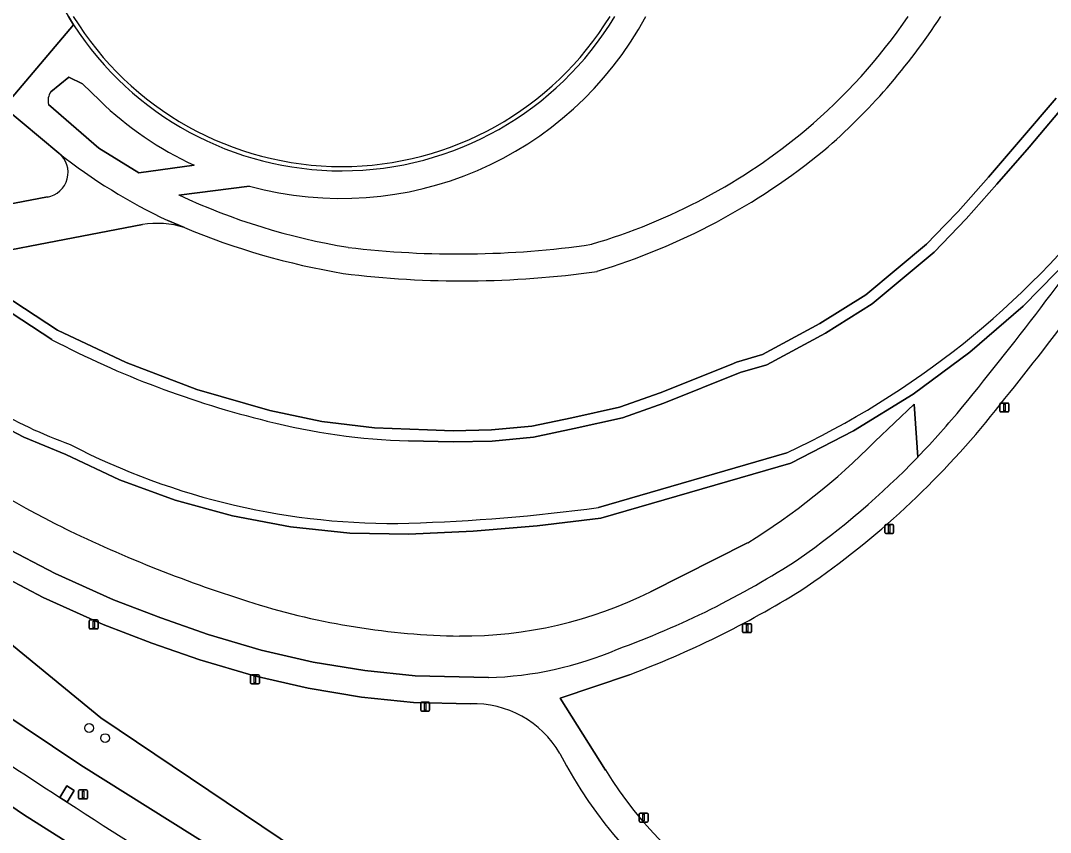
# Model space of a CAD drawing. Extents: x 158086 to 159499, y 382904 to 383981.
# Drawn here: x 159122.8 to 159237.4, y 383659.2 to 383749.5 of the extents above; entities that cross this region are included whole.
import ezdxf

# ---------------------------------------------------------------- set-up
doc = ezdxf.new("R2010")
doc.units = 0
for name, color, linetype in [('IMGEO_Berm_groen', 7, 'Continuous'), ('IMGEO_Berm_open', 7, 'Continuous'), ('IMGEO_Boom', 7, 'Continuous'), ('IMGEO_Groenvoorziening', 7, 'Continuous'), ('IMGEO_Lichtmast', 7, 'Continuous'), ('IMGEO_Meer_plas_ven_vijver', 7, 'Continuous'), ('IMGEO_Muur', 7, 'Continuous'), ('IMGEO_Oever', 7, 'Continuous'), ('IMGEO_Rijbaan_lokaal_gesloten', 7, 'Continuous'), ('IMGEO_Rijbaan_regionaal_gesloten', 7, 'Continuous'), ('IMGEO_Voetpad_gesloten', 7, 'Continuous'), ('IMGEO_Waterloop', 7, 'Continuous')]:
    doc.layers.add(name, color=color, linetype=linetype)

msp = doc.modelspace()

# ---------------------------------------------------------------- linework, layer by layer
at = {"layer": 'IMGEO_Berm_groen'}
for points in [[(159274.05, 383594.26), (159274.18, 383595.2), (159266.84, 383596.29), (159263.07, 383597.28), (159259.92, 383598.36), (159253.78, 383600.97), (159198.75, 383627.35), (159181, 383636.4), (159164.38, 383645.56), (159147.18, 383655.6), (159129.51, 383666.71), (159113.69, 383677.26), (159082.72, 383700.62), (159072.66, 383708.04), (159030.87, 383738.89)], [(159127.17, 383663.1), (159127.94, 383664.39), (159128.76, 383663.88), (159127.98, 383662.59)]]:
    msp.add_lwpolyline(points, dxfattribs=at)
for centre, radius, start, end in [((159566.23, 384338.61), 805.66, 235.6176, 236.97733), ((159467.11, 384183.43), 621.52, 236.93102, 238.69031)]:
    msp.add_arc(centre, radius, start, end, dxfattribs=at)
at = {"layer": 'IMGEO_Berm_open'}
msp.add_lwpolyline([(159127.17, 383663.1), (159127.98, 383662.59), (159128.76, 383663.88), (159127.94, 383664.39)], close=True, dxfattribs=at)
at = {"layer": 'IMGEO_Boom'}
for centre in [(159130.42, 383670.83), (159132.2, 383669.71)]:
    msp.add_circle(centre, 0.489, dxfattribs=at)
at = {"layer": 'IMGEO_Groenvoorziening'}
for points in [[(159127.07, 383734.79), (159120.92, 383739.9), (159119.48, 383741.08), (159117.52, 383750.29), (159107.77, 383748.41), (159109.44, 383739.42), (159107.52, 383739.01), (159109.57, 383728.2), (159108.88, 383728.07), (159109.14, 383726.73), (159125.78, 383729.91)], [(159131.61, 383740.63), (159129.7, 383742.49), (159128.16, 383743.25), (159126.15, 383741.61)], [(159117.03, 383721.56), (159126.91, 383715.09), (159134.53, 383711.49), (159142.42, 383708.51), (159150.51, 383706.17), (159156.3, 383704.94), (159162.16, 383704.21), (159168.07, 383704), (159170.93, 383703.91), (159175.2, 383703.99), (159179.66, 383704.4), (159184.13, 383705.35), (159189.43, 383706.51), (159193.93, 383708.11), (159201.83, 383711.29), (159202.43, 383711.53), (159205.35, 383712.38), (159211.72, 383715.83), (159216.82, 383719.01), (159223.58, 383724.66), (159225.64, 383726.8), (159227.09, 383728.3), (159230.49, 383732.13), (159234.05, 383736.25), (159237.99, 383740.92)], [(159125.92, 383740.19), (159131.52, 383735.33), (159135.97, 383732.59), (159142.1, 383733.44)], [(159148.26, 383731.12), (159140.4, 383730.13)], [(159136.35, 383726.83), (159110.11, 383721.81)], [(159239.81, 383723.35), (159234.33, 383717.76), (159228.41, 383712.63), (159222.1, 383707.99), (159215.44, 383703.88), (159208.47, 383700.31), (159187.36, 383694.16), (159180.26, 383693.32), (159173.14, 383692.73), (159166, 383692.39), (159159.41, 383692.52), (159152.84, 383693.2), (159146.36, 383694.42), (159140, 383696.17), (159133.8, 383698.46), (159127.83, 383701.25), (159123.16, 383703.19), (159118.68, 383705.53)], [(159070.08, 383722.47), (159078.22, 383715.54), (159105.03, 383693.83), (159131.71, 383671.97), (159171.62, 383645.1), (159214.22, 383622.2), (159254.86, 383603.56), (159254.11, 383601.6), (159259.77, 383599.24), (159266.86, 383616.39), (159267.29, 383616.19), (159267.4, 383616.45)], [(159096.65, 383708.27), (159103.95, 383702.39), (159108.73, 383698.68), (159114.27, 383694.95), (159120.84, 383691.08), (159126.63, 383688.04), (159133.15, 383685.09), (159138.41, 383683.09), (159143.66, 383681.24), (159149.55, 383679.51), (159155.36, 383678.17), (159161.1, 383677.23), (159166.71, 383676.65), (159174.84, 383676.46)], [(159217.83, 383702.69), (159222.19, 383706.86), (159222.61, 383700.98)], [(159222.61, 383700.98), (159222.19, 383706.86), (159217.83, 383702.69)], [(159172.83, 383673.53), (159166.52, 383673.68), (159160.71, 383674.28), (159154.79, 383675.25), (159148.79, 383676.63), (159142.75, 383678.41), (159137.38, 383680.29), (159132, 383682.33), (159125.32, 383685.36), (159119.39, 383688.48), (159112.68, 383692.43), (159106.99, 383696.26), (159102.12, 383700.04), (159094.83, 383705.87)], [(159192.88, 383685.99), (159203.68, 383691.42)], [(159203.68, 383691.42), (159192.88, 383685.99)], [(159190.53, 383676.76), (159182.84, 383674.16), (159187.86, 383666.16)]]:
    msp.add_lwpolyline(points, dxfattribs=at)
msp.add_lwpolyline([(159078.22, 383715.54), (159070.08, 383722.47), (159042.98, 383744.78), (159040.53, 383741.88), (159038.53, 383739.49), (159046.93, 383729.2), (159072.94, 383708.42), (159082.72, 383700.62), (159113.69, 383677.26), (159129.51, 383666.71), (159147.18, 383655.6), (159164.38, 383645.56), (159181, 383636.4), (159198.75, 383627.35), (159253.78, 383600.97), (159253.95, 383601.3), (159254.11, 383601.6), (159254.86, 383603.56), (159214.22, 383622.2), (159171.62, 383645.1), (159131.71, 383671.97), (159105.03, 383693.83)], close=True, dxfattribs=at)
for centre, radius, start, end in [((159158.47, 383768.21), 38.46, 254.6123, 331.7476), ((159169.81, 383785.25), 62.6, 310.1653, 325.7266), ((159167.33, 383787.3), 68.82, 310.6348, 327.1812), ((159127.63, 383740.64), 1.77, 146.548, 194.6706), ((159158.42, 383768.52), 38.69, 226.1281, 245.0474), ((159167.73, 383788.09), 66.1, 286.3384, 309.9553), ((159125.3, 383732.64), 2.78, 279.8655, 50.5538), ((159165.76, 383791.77), 73.25, 286.7952, 309.2922), ((159170.84, 383795.26), 71.89, 244.9502, 260.7097), ((158899.49, 383974.71), 423.73, 320.7381, 324.8002), ((159138.01, 383717.02), 9.95, 72.4328, 99.6212), ((159171.91, 383800.38), 80.07, 247.3041, 260.4813), ((158861.41, 384003.93), 474.81, 320.9553, 324.232), ((159171.5, 383826.57), 103, 263.1598, 278.278), ((159171.95, 383827.09), 106.52, 262.8406, 278.0841), ((159156.73, 383764.61), 91.59, 315.9992, 320.6609), ((159155.77, 383766.05), 96.35, 303.9567, 320.5561), ((159184.76, 383806.63), 127.12, 234.6985, 243.2758), ((159184.76, 383806.63), 127.12, 234.6985, 243.2758), ((159161.99, 383758.26), 78.78, 301.9569, 315.1421), ((159161.99, 383758.26), 78.78, 301.9569, 315.1421), ((159156.34, 383764.95), 92.11, 305.1497, 316.0115), ((159193.49, 383828.75), 150.82, 244.0896, 252.7361), ((159193.49, 383828.75), 150.82, 244.0896, 252.7361), ((159155.35, 383772.94), 99.28, 289.9333, 302.9625), ((159171.94, 383727.97), 46.9, 269.6205, 296.5085), ((159171.94, 383727.97), 46.9, 269.6205, 296.5085), ((159151.79, 383779.63), 109.92, 290.639, 301.7236), ((159173, 383763.17), 82.12, 252.8148, 269.0502), ((159173, 383763.17), 82.12, 252.8148, 269.0502), ((159173.86, 383715.19), 38.75, 271.4365, 293.3126), ((159173.21, 383662.5), 11.03, 29.9177, 91.9741), ((159227.03, 383690.97), 49.86, 207.4279, 263.88), ((159226.58, 383689.89), 45.4, 211.4981, 266.4148)]:
    msp.add_arc(centre, radius, start, end, dxfattribs=at)
at = {"layer": 'IMGEO_Lichtmast'}
for p, q in [((159231.74, 383706.09), (159231.74, 383706.89)), ((159231.74, 383706.89), (159231.74, 383706.09)), ((159231.84, 383706.99), (159232.63, 383706.99)), ((159232.63, 383706.99), (159231.84, 383706.99)), ((159232.63, 383705.99), (159231.84, 383705.99)), ((159231.84, 383705.99), (159232.63, 383705.99)), ((159232.73, 383706.89), (159232.73, 383706.09)), ((159232.73, 383706.09), (159232.73, 383706.89)), ((159218.94, 383692.57), (159218.94, 383693.37)), ((159218.94, 383693.37), (159218.94, 383692.57)), ((159219.04, 383693.47), (159219.82, 383693.47)), ((159219.82, 383693.47), (159219.04, 383693.47)), ((159219.92, 383693.37), (159219.92, 383692.57)), ((159219.92, 383692.57), (159219.92, 383693.37)), ((159219.82, 383692.47), (159219.04, 383692.47)), ((159219.04, 383692.47), (159219.82, 383692.47)), ((159130.44, 383681.95), (159130.44, 383682.75)), ((159130.44, 383682.75), (159130.44, 383681.95)), ((159130.54, 383682.85), (159131.33, 383682.85)), ((159131.33, 383682.85), (159130.54, 383682.85)), ((159131.43, 383682.75), (159131.43, 383681.95)), ((159131.43, 383681.95), (159131.43, 383682.75)), ((159203.12, 383681.54), (159203.12, 383682.34)), ((159203.12, 383682.34), (159203.12, 383681.54)), ((159203.22, 383682.44), (159204.01, 383682.44)), ((159204.01, 383682.44), (159203.22, 383682.44)), ((159204.11, 383682.34), (159204.11, 383681.54)), ((159204.11, 383681.54), (159204.11, 383682.34)), ((159131.33, 383681.85), (159130.54, 383681.85)), ((159130.54, 383681.85), (159131.33, 383681.85)), ((159204.01, 383681.44), (159203.22, 383681.44)), ((159203.22, 383681.44), (159204.01, 383681.44)), ((159148.37, 383675.84), (159148.37, 383676.64)), ((159148.37, 383676.64), (159148.37, 383675.84)), ((159148.47, 383676.74), (159149.26, 383676.74)), ((159149.26, 383676.74), (159148.47, 383676.74)), ((159149.36, 383676.64), (159149.36, 383675.84)), ((159149.36, 383675.84), (159149.36, 383676.64)), ((159149.26, 383675.74), (159148.47, 383675.74)), ((159148.47, 383675.74), (159149.26, 383675.74)), ((159167.31, 383672.8), (159167.31, 383673.6)), ((159167.31, 383673.6), (159167.31, 383672.8)), ((159167.41, 383673.7), (159168.2, 383673.7)), ((159168.2, 383673.7), (159167.41, 383673.7)), ((159168.3, 383673.6), (159168.3, 383672.8)), ((159168.3, 383672.8), (159168.3, 383673.6)), ((159168.2, 383672.7), (159167.41, 383672.7)), ((159167.41, 383672.7), (159168.2, 383672.7)), ((159129.25, 383663.04), (159129.25, 383663.84)), ((159129.25, 383663.84), (159129.25, 383663.04)), ((159129.35, 383663.94), (159130.14, 383663.94)), ((159130.14, 383663.94), (159129.35, 383663.94)), ((159130.24, 383663.84), (159130.24, 383663.04)), ((159130.24, 383663.04), (159130.24, 383663.84)), ((159130.14, 383662.94), (159129.35, 383662.94)), ((159129.35, 383662.94), (159130.14, 383662.94)), ((159191.72, 383661.37), (159192.5, 383661.37)), ((159192.5, 383661.37), (159191.72, 383661.37)), ((159191.62, 383660.47), (159191.62, 383661.27)), ((159191.62, 383661.27), (159191.62, 383660.47)), ((159192.5, 383660.37), (159191.72, 383660.37)), ((159191.72, 383660.37), (159192.5, 383660.37)), ((159192.6, 383661.27), (159192.6, 383660.47)), ((159192.6, 383660.47), (159192.6, 383661.27))]:
    msp.add_line(p, q, dxfattribs=at)
for points in [[(159232.16, 383706.87), (159232.31, 383706.87), (159232.31, 383706.12), (159232.16, 383706.12), (159232.16, 383706.87)], [(159219.35, 383693.35), (159219.51, 383693.35), (159219.51, 383692.6), (159219.35, 383692.6), (159219.35, 383693.35)], [(159130.86, 383682.73), (159131.01, 383682.73), (159131.01, 383681.98), (159130.86, 383681.98), (159130.86, 383682.73)], [(159203.54, 383682.32), (159203.69, 383682.32), (159203.69, 383681.57), (159203.54, 383681.57), (159203.54, 383682.32)], [(159148.79, 383676.61), (159148.94, 383676.61), (159148.94, 383675.86), (159148.79, 383675.86), (159148.79, 383676.61)], [(159167.73, 383673.58), (159167.88, 383673.58), (159167.88, 383672.83), (159167.73, 383672.83), (159167.73, 383673.58)], [(159129.67, 383663.82), (159129.82, 383663.82), (159129.82, 383663.07), (159129.67, 383663.07), (159129.67, 383663.82)], [(159192.03, 383661.24), (159192.18, 383661.24), (159192.18, 383660.49), (159192.03, 383660.49), (159192.03, 383661.24)]]:
    msp.add_lwpolyline(points, dxfattribs=at)
for centre, start, end in [((159231.84, 383706.89), 90, 180), ((159231.84, 383706.89), 90, 180), ((159231.84, 383706.09), 180, 270), ((159231.84, 383706.09), 180, 270), ((159232.63, 383706.89), 0, 90), ((159232.63, 383706.89), 360, 90), ((159232.63, 383706.09), 270, 0), ((159232.63, 383706.09), 270, 0), ((159219.04, 383693.37), 90, 180), ((159219.04, 383693.37), 90, 180), ((159219.82, 383693.37), 0, 90), ((159219.82, 383693.37), 360, 90), ((159219.04, 383692.57), 180, 270), ((159219.04, 383692.57), 180, 270), ((159219.82, 383692.57), 270, 0), ((159219.82, 383692.57), 270, 0), ((159130.54, 383682.75), 90, 180), ((159130.54, 383682.75), 90, 180), ((159130.54, 383681.95), 180, 270), ((159130.54, 383681.95), 180, 270), ((159131.33, 383682.75), 0, 90), ((159131.33, 383682.75), 360, 90), ((159131.33, 383681.95), 270, 0), ((159131.33, 383681.95), 270, 0), ((159203.22, 383682.34), 90, 180), ((159203.22, 383682.34), 90, 180), ((159204.01, 383682.34), 0, 90), ((159204.01, 383682.34), 360, 90), ((159203.22, 383681.54), 180, 270), ((159203.22, 383681.54), 180, 270), ((159204.01, 383681.54), 270, 0), ((159204.01, 383681.54), 270, 0), ((159148.47, 383676.64), 90, 180), ((159148.47, 383676.64), 90, 180), ((159149.26, 383676.64), 0, 90), ((159149.26, 383676.64), 360, 90), ((159148.47, 383675.84), 180, 270), ((159148.47, 383675.84), 180, 270), ((159149.26, 383675.84), 270, 0), ((159149.26, 383675.84), 270, 0), ((159167.41, 383673.6), 90, 180), ((159167.41, 383673.6), 90, 180), ((159167.41, 383672.8), 180, 270), ((159167.41, 383672.8), 180, 270), ((159168.2, 383673.6), 0, 90), ((159168.2, 383673.6), 360, 90), ((159168.2, 383672.8), 270, 0), ((159168.2, 383672.8), 270, 0), ((159129.35, 383663.84), 90, 180), ((159129.35, 383663.84), 90, 180), ((159130.14, 383663.84), 0, 90), ((159130.14, 383663.84), 360, 90), ((159129.35, 383663.04), 180, 270), ((159129.35, 383663.04), 180, 270), ((159130.14, 383663.04), 270, 0), ((159130.14, 383663.04), 270, 0), ((159191.72, 383661.27), 90, 180), ((159191.72, 383661.27), 90, 180), ((159192.5, 383661.27), 0, 90), ((159192.5, 383661.27), 360, 90), ((159191.72, 383660.47), 180, 270), ((159191.72, 383660.47), 180, 270), ((159192.5, 383660.47), 270, 0), ((159192.5, 383660.47), 270, 0)]:
    msp.add_arc(centre, 0.1, start, end, dxfattribs=at)
at = {"layer": 'IMGEO_Meer_plas_ven_vijver'}
msp.add_arc((159158.52, 383768.35), 35.05, 211.562, 328.438, dxfattribs=at)
at = {"layer": 'IMGEO_Muur'}
msp.add_lwpolyline([(159127, 383752), (159128.12, 383750), (159128.7, 383749.07)], dxfattribs=at)
for centre, radius, start, end in [((159158.52, 383768.35), 35.05, 211.562, 328.438), ((159158.52, 383768.3), 35.48, 270.0634, 328.9516), ((159158.51, 383768.3), 35.48, 212.8238, 270.0678)]:
    msp.add_arc(centre, radius, start, end, dxfattribs=at)
at = {"layer": 'IMGEO_Oever'}
for points in [[(159237.99, 383740.92), (159234.05, 383736.25), (159230.49, 383732.13), (159227.09, 383728.3), (159225.64, 383726.8), (159223.58, 383724.66), (159216.82, 383719.01), (159211.72, 383715.83), (159205.35, 383712.38), (159202.43, 383711.53), (159201.83, 383711.29), (159193.93, 383708.11), (159189.43, 383706.51), (159184.13, 383705.35), (159179.66, 383704.4), (159175.2, 383703.99), (159170.93, 383703.91), (159168.07, 383704), (159162.16, 383704.21), (159156.3, 383704.94), (159150.51, 383706.17), (159142.42, 383708.51), (159134.53, 383711.49), (159126.91, 383715.09), (159117.03, 383721.56)], [(159165.95, 383702.78), (159170.92, 383702.68), (159175.27, 383702.76), (159179.84, 383703.18), (159184.39, 383704.16), (159189.77, 383705.33), (159194.37, 383706.97), (159202.83, 383710.37), (159205.82, 383711.24), (159212.34, 383714.77), (159217.54, 383718.02), (159224.42, 383723.77), (159227.99, 383727.47), (159231.41, 383731.32), (159234.98, 383735.46), (159239.55, 383740.87)], [(159111.16, 383712.25), (159110.39, 383711.29), (159114.41, 383708.23), (159118.68, 383705.53), (159123.16, 383703.19), (159127.83, 383701.25), (159133.8, 383698.46), (159140, 383696.17), (159146.36, 383694.42), (159152.84, 383693.2), (159159.41, 383692.52), (159166, 383692.39), (159173.14, 383692.73), (159180.26, 383693.32), (159187.36, 383694.16), (159208.47, 383700.31), (159215.44, 383703.88), (159222.1, 383707.99), (159228.41, 383712.63), (159234.33, 383717.76), (159239.81, 383723.35)], [(159117.29, 383719.93), (159126.29, 383714.04)], [(159208.04, 383701.46), (159187.1, 383695.37)]]:
    msp.add_lwpolyline(points, dxfattribs=at)
for centre, radius, start, end in [((159167.56, 383788.79), 96.25, 294.8639, 322.4436), ((159175.51, 383807.98), 106.06, 242.3482, 256.2004), ((159148.38, 383757.09), 58.28, 230.301, 249.8654), ((159167.89, 383773.88), 71.13, 255.6064, 268.4342), ((159164.22, 383771.4), 77.8, 242.5257, 271.2935), ((159160.25, 383891.24), 197.7, 271.658, 277.8056)]:
    msp.add_arc(centre, radius, start, end, dxfattribs=at)
at = {"layer": 'IMGEO_Rijbaan_lokaal_gesloten'}
for points in [[(159125.78, 383729.91), (159109.14, 383726.73), (159110.11, 383721.81), (159136.35, 383726.83)], [(159141.02, 383726.51), (159139.17, 383727.28)]]:
    msp.add_lwpolyline(points, dxfattribs=at)
for centre, radius, start, end in [((159125.3, 383732.64), 2.78, 279.8655, 50.5538), ((159165.99, 383784.04), 62.78, 231.6804, 244.7087), ((159138.01, 383717.02), 9.95, 72.4328, 99.6212)]:
    msp.add_arc(centre, radius, start, end, dxfattribs=at)
at = {"layer": 'IMGEO_Rijbaan_regionaal_gesloten'}
for points in [[(159094.84, 383685.25), (159094.07, 383685.83), (159078.77, 383697.29), (159078.01, 383697.86), (159069.76, 383704.14), (159067.64, 383701.28), (159086.83, 383686.59), (159096.44, 383679.6), (159103.96, 383674.31), (159123.13, 383661.21), (159137.24, 383652.28), (159147.49, 383646.04), (159168.26, 383634.15), (159185.97, 383624.69), (159203.68, 383615.83), (159218.24, 383609.28), (159251.09, 383594.75), (159252.59, 383598.43), (159252.11, 383598.64), (159251.23, 383599.01), (159234.14, 383606.29), (159233.26, 383606.67)], [(159207.23, 383610.7), (159249.73, 383591.44), (159251.09, 383594.75), (159218.24, 383609.28), (159203.68, 383615.83), (159185.97, 383624.69), (159168.26, 383634.15), (159147.49, 383646.04), (159137.24, 383652.28), (159123.13, 383661.21), (159103.96, 383674.31), (159096.44, 383679.6), (159086.83, 383686.59), (159067.64, 383701.28)], [(159127.98, 383662.59), (159127.17, 383663.1)]]:
    msp.add_lwpolyline(points, dxfattribs=at)
for centre, radius, start, end in [((159566.23, 384338.61), 805.66, 235.6176, 236.97733), ((159467.11, 384183.43), 621.52, 236.93102, 238.69031)]:
    msp.add_arc(centre, radius, start, end, dxfattribs=at)
at = {"layer": 'IMGEO_Voetpad_gesloten'}
msp.add_lwpolyline([(159117.52, 383750.29), (159119.48, 383741.08), (159120.92, 383739.9), (159128.7, 383749.07), (159128.12, 383750), (159127, 383752), (159122.56, 383751.26)], close=True, dxfattribs=at)
for points in [[(159128.7, 383749.07), (159120.92, 383739.9), (159127.07, 383734.79)], [(159126.15, 383741.61), (159128.16, 383743.25), (159129.7, 383742.49), (159131.61, 383740.63)], [(159142.1, 383733.44), (159135.97, 383732.59), (159131.52, 383735.33), (159125.92, 383740.19)], [(159140.4, 383730.13), (159148.26, 383731.12)], [(159139.17, 383727.28), (159141.02, 383726.51)], [(159174.84, 383676.46), (159166.71, 383676.65), (159161.1, 383677.23), (159155.36, 383678.17), (159149.55, 383679.51), (159143.66, 383681.24), (159138.41, 383683.09), (159133.15, 383685.09), (159126.63, 383688.04), (159120.84, 383691.08), (159114.27, 383694.95), (159108.73, 383698.68), (159103.95, 383702.39), (159096.65, 383708.27)], [(159094.83, 383705.87), (159102.12, 383700.04), (159106.99, 383696.26), (159112.68, 383692.43), (159119.39, 383688.48), (159125.32, 383685.36), (159132, 383682.33), (159137.38, 383680.29), (159142.75, 383678.41), (159148.79, 383676.63), (159154.79, 383675.25), (159160.71, 383674.28), (159166.52, 383673.68), (159172.83, 383673.53)], [(159187.86, 383666.16), (159182.84, 383674.16), (159190.53, 383676.76)]]:
    msp.add_lwpolyline(points, dxfattribs=at)
for centre, radius, start, end in [((159158.47, 383768.21), 38.46, 254.6123, 331.7476), ((159158.52, 383768.3), 35.48, 270.0634, 328.9516), ((159169.81, 383785.25), 62.6, 310.1653, 325.7266), ((159167.33, 383787.3), 68.82, 310.6348, 327.1812), ((159158.51, 383768.3), 35.48, 212.8238, 270.0678), ((159127.63, 383740.64), 1.77, 146.548, 194.6706), ((159158.42, 383768.52), 38.69, 226.1281, 245.0474), ((159167.73, 383788.09), 66.1, 286.3384, 309.9553), ((159165.99, 383784.04), 62.78, 231.6804, 244.7087), ((159165.76, 383791.77), 73.25, 286.7952, 309.2922), ((159170.84, 383795.26), 71.89, 244.9502, 260.7097), ((158899.49, 383974.71), 423.73, 320.7381, 324.8002), ((159171.91, 383800.38), 80.07, 247.3041, 260.4813), ((158861.41, 384003.93), 474.81, 320.9553, 324.232), ((159171.5, 383826.57), 103, 263.1598, 278.278), ((159171.95, 383827.09), 106.52, 262.8406, 278.0841), ((159156.73, 383764.61), 91.59, 315.9992, 320.6609), ((159155.77, 383766.05), 96.35, 303.9567, 320.5561), ((159156.34, 383764.95), 92.11, 305.1497, 316.0115), ((159155.35, 383772.94), 99.28, 289.9333, 302.9625), ((159151.79, 383779.63), 109.92, 290.639, 301.7236), ((159173.86, 383715.19), 38.75, 271.4365, 293.3126), ((159173.21, 383662.5), 11.03, 29.9177, 91.9741), ((159227.03, 383690.97), 49.86, 207.4279, 263.88), ((159226.58, 383689.89), 45.4, 211.4981, 266.4148)]:
    msp.add_arc(centre, radius, start, end, dxfattribs=at)
at = {"layer": 'IMGEO_Waterloop'}
for points in [[(159239.55, 383740.87), (159234.98, 383735.46), (159231.41, 383731.32), (159227.99, 383727.47), (159224.42, 383723.77), (159217.54, 383718.02), (159212.34, 383714.77), (159205.82, 383711.24), (159202.83, 383710.37), (159194.37, 383706.97), (159189.77, 383705.33), (159184.39, 383704.16), (159179.84, 383703.18), (159175.27, 383702.76), (159170.92, 383702.68), (159165.95, 383702.78)], [(159126.29, 383714.04), (159117.29, 383719.93), (159113.1, 383714.68), (159111.16, 383712.25)], [(159187.1, 383695.37), (159208.04, 383701.46)]]:
    msp.add_lwpolyline(points, dxfattribs=at)
for centre, radius, start, end in [((159167.56, 383788.79), 96.25, 294.8639, 322.4436), ((159175.51, 383807.98), 106.06, 242.3482, 256.2004), ((159148.38, 383757.09), 58.28, 230.301, 249.8654), ((159167.89, 383773.88), 71.13, 255.6064, 268.4342), ((159164.22, 383771.4), 77.8, 242.5257, 271.2935), ((159160.25, 383891.24), 197.7, 271.658, 277.8056)]:
    msp.add_arc(centre, radius, start, end, dxfattribs=at)

doc.saveas('drawing.dxf')
